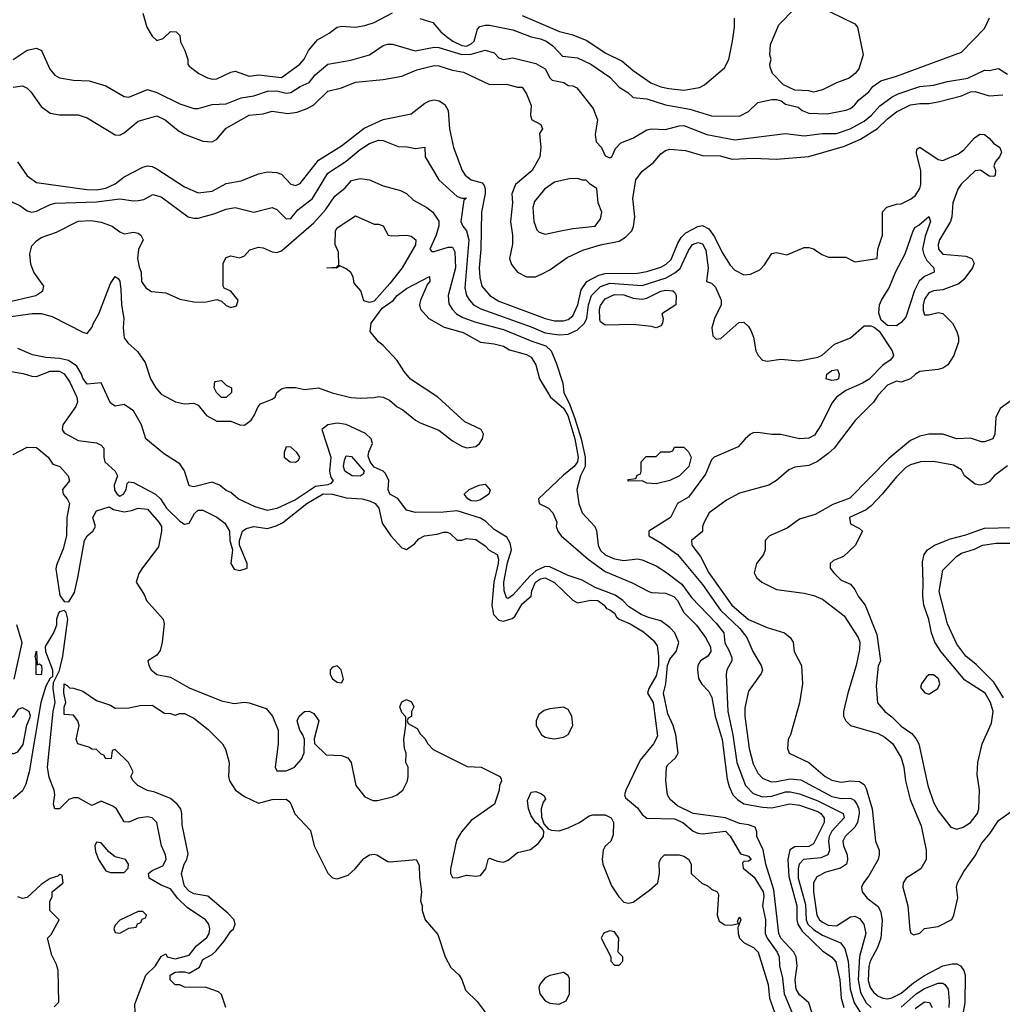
# Model space of a CAD drawing. Header units: inches. Extents: x 1793402 to 1900366, y 320852 to 470679.
# Tile 523 of 604: x 1864298 to 1868547, y 411604 to 415863. Entities that reach past the tile are written whole.
import ezdxf

# ---------------------------------------------------------------- set-up
doc = ezdxf.new("R2010")
doc.units = ezdxf.units.IN
doc.header["$MEASUREMENT"] = 0
doc.layers.add('B8461', color=7, linetype='Continuous')

msp = doc.modelspace()

# ---------------------------------------------------------------- linework, layer by layer
at = {"layer": 'B8461', "color": 4}
for points, elevation in [([(1867730, 415548.7), (1867710, 415555.3), (1867650, 415558), (1867600.2, 415580.2), (1867554, 415630), (1867543.1, 415656.9), (1867542, 415670), (1867548, 415690), (1867542, 415710), (1867544.7, 415755.3), (1867580.2, 415839.8), (1867648, 415910), (1867694.6, 415925.4), (1867730, 415926.8), (1867750, 415922.8), (1867910, 415844.7), (1867921, 415830), (1867946, 415710), (1867926, 415650), (1867911.3, 415630), (1867884.7, 415610), (1867830, 415589.3), (1867770, 415559)], 272), ([(1866710, 415175.3), (1866674.6, 415174.6), (1866610, 415159.3), (1866567.3, 415130), (1866523.4, 415076.6), (1866517.3, 415050), (1866520.7, 414990), (1866534, 414954), (1866544, 414944), (1866570, 414934.8), (1866630, 414947.3), (1866690, 414959.1), (1866786, 414970), (1866810, 415002), (1866815.3, 415030), (1866799, 415070), (1866793.2, 415133.2), (1866766, 415150), (1866748, 415168), (1866732, 415168)], 268), ([(1865830, 414978), (1865850, 414978), (1865870, 414971.3), (1865890.9, 414930.9), (1865907.7, 414927.7), (1865970.6, 414930.6), (1865990, 414926), (1866010.6, 414910), (1866010, 414889), (1865951, 414789), (1865898.9, 414721.1), (1865830, 414645.1), (1865810, 414639.5), (1865786.3, 414646.3), (1865773.2, 414690), (1865743.7, 414723.7), (1865739.3, 414750), (1865730, 414768.7), (1865710, 414785.2), (1865682, 414798), (1865667.3, 414787.3), (1865626, 414790), (1865667.3, 414792.7), (1865678, 414802), (1865676.5, 414856.5), (1865662, 414890), (1865664, 414950), (1865670, 414962), (1865750, 415014.8)], 244), ([(1868090, 414538.4), (1868050, 414539.5), (1868022.7, 414562.7), (1868013.3, 414593.3), (1868016.3, 414630), (1868024.2, 414650), (1868057.8, 414702.2), (1868086.1, 414773.9), (1868127.6, 414850), (1868161.2, 414950), (1868170, 414964.7), (1868186.3, 414973.7), (1868230, 415012), (1868236, 414990), (1868213.8, 414926.2), (1868202.4, 414870), (1868207.3, 414847.3), (1868221.1, 414821.1), (1868250.8, 414790), (1868252, 414770), (1868210, 414752), (1868188, 414732), (1868168.1, 414691.9), (1868130, 414576), (1868110, 414552.3)], 252), ([(1867050, 414529.2), (1867030, 414535.3), (1866950, 414544), (1866830, 414542), (1866810, 414555.3), (1866806.2, 414566.2), (1866804.7, 414610), (1866810, 414626), (1866830, 414654.8), (1866870, 414674.4), (1866910, 414672.2), (1866950, 414658.4), (1866990, 414654.4), (1867010, 414658), (1867070, 414688), (1867092.3, 414692.3), (1867122, 414690), (1867130, 414684.7), (1867137.3, 414670), (1867134.8, 414630), (1867074, 414590), (1867081, 414570), (1867078, 414550), (1867070, 414538)], 248), ([(1867810, 414302), (1867786, 414310), (1867788, 414330), (1867810, 414344.7), (1867834, 414350), (1867842, 414330), (1867838, 414310), (1867830, 414305.2)], 248), ([(1865190, 414228), (1865170, 414228.7), (1865149, 414250), (1865138, 414270), (1865142, 414298), (1865170, 414302), (1865190, 414282), (1865214, 414270), (1865214, 414250)], 244), ([(1865450, 414015.3), (1865440.7, 413990), (1865440.7, 413970), (1865466.8, 413950), (1865490, 413948.9), (1865502.7, 413957.3), (1865509.2, 413970), (1865496, 413990), (1865470, 414014)], 244), ([(1867050, 413855.3), (1867010, 413858), (1866990, 413868), (1866930, 413866), (1866928, 413870), (1866930, 413874), (1866962, 413878), (1866967.3, 413892.7), (1866982, 413898), (1866986, 413910), (1866986, 413950), (1867007.3, 413972.7), (1867050, 413974), (1867070, 413994), (1867110, 413994), (1867122, 413998), (1867130, 414014), (1867170, 414014), (1867190, 413994), (1867202, 413970), (1867190.8, 413930), (1867151, 413890), (1867110, 413869.3)], 248), ([(1865770, 413888.6), (1865735.3, 413890), (1865703.7, 413910), (1865698, 413930), (1865702, 413958), (1865710, 413976), (1865732.8, 413972.8), (1865787.7, 413910), (1865782.5, 413897.5)], 232), ([(1866270, 413779.7), (1866250, 413781.3), (1866235.1, 413790), (1866219.3, 413810), (1866241.2, 413830), (1866285.2, 413850), (1866310, 413853.1), (1866331.9, 413828.1), (1866326, 413810), (1866290, 413785.7)], 236), ([(1864372.7, 413072.7), (1864383.1, 413076.9), (1864391.8, 413070), (1864394, 413050), (1864390, 413029.4), (1864369, 413030), (1864369.2, 413090), (1864364, 413110), (1864370, 413132)], 224), ([(1865670, 413068), (1865650, 413062), (1865641, 413050), (1865641, 413030), (1865650, 413012), (1865670, 412998), (1865690, 412994), (1865698, 413010), (1865688, 413050)], 232), ([(1868250, 413028.7), (1868230, 413028.7), (1868219.8, 413020.2), (1868198, 412990), (1868194, 412974), (1868211.6, 412951.6), (1868230, 412946), (1868268.7, 412970), (1868277.2, 412990), (1868271.9, 413011.9)], 272), ([(1864310, 412886.9), (1864290, 412878.4), (1864271.2, 412848.8), (1864216, 412810), (1864174, 412770), (1864178, 412758), (1864190, 412754), (1864240.4, 412700.4), (1864270, 412687.3), (1864290, 412695.5), (1864312.4, 412727.6), (1864328, 412812), (1864344.2, 412850), (1864338.7, 412870)], 228), ([(1866649.3, 412889.3), (1866590, 412882.7), (1866565.8, 412874.2), (1866542.4, 412857.6), (1866530.6, 412830), (1866530.6, 412810), (1866554, 412770), (1866570, 412759.3), (1866590, 412754.4), (1866610, 412752.7), (1866650, 412759.1), (1866669.5, 412770.5), (1866689.2, 412810), (1866685.2, 412850), (1866670, 412879)], 232), ([(1864630, 412306), (1864622, 412290), (1864625.4, 412265.4), (1864638, 412230), (1864670, 412182), (1864690, 412174), (1864750, 412174), (1864767.3, 412192.7), (1864768, 412210), (1864755.3, 412230), (1864710, 412242), (1864683.7, 412263.7), (1864650, 412302)], 232), ([(1864830, 412006), (1864810, 412006), (1864730, 411968), (1864710, 411946), (1864704.7, 411930), (1864710, 411914), (1864730, 411912), (1864750, 411922), (1864770, 411934), (1864802, 411938), (1864807.3, 411952.7), (1864822, 411958), (1864827.3, 411972.7), (1864842, 411978), (1864846, 411990)], 232), ([(1866850, 411922), (1866830, 411915.3), (1866822, 411910), (1866812, 411890), (1866854, 411810), (1866854, 411790), (1866870, 411774), (1866890, 411774), (1866906, 411790), (1866906, 411810), (1866886, 411830), (1866888, 411890), (1866870, 411918)], 228), ([(1866650, 411742), (1866590.7, 411729.3), (1866570, 411719), (1866547.9, 411692.1), (1866543, 411677), (1866547.7, 411650), (1866570, 411619.1), (1866590, 411608.7), (1866630, 411604.4), (1866660.9, 411619.1), (1866676, 411650), (1866676, 411716), (1866669.1, 411729.1)], 228)]:
    msp.add_lwpolyline(points, close=True, dxfattribs=dict(at, elevation=elevation))
for points, elevation in [([(1864830.5, 415890.5), (1864846.8, 415830), (1864870, 415791.3), (1864890, 415772), (1864918, 415782), (1864950, 415812), (1864974, 415810), (1864990, 415794), (1864992.7, 415767.3), (1865011.3, 415730), (1865024.7, 415690), (1865024.7, 415670), (1865030, 415662), (1865072, 415630), (1865110, 415611), (1865130, 415606), (1865150, 415607.3), (1865210, 415636.3), (1865230, 415640.5), (1865290, 415618.4), (1865330, 415623.7), (1865430, 415613), (1865509.7, 415670.3), (1865527.9, 415692.1), (1865547.3, 415730), (1865584.9, 415775.1), (1865635.6, 415804.4), (1865670, 415830.8), (1865690, 415834), (1865749.4, 415830.6), (1865790, 415837.3), (1865830, 415850.6), (1865910, 415893)], 272), ([(1866028.5, 415868.5), (1866084.7, 415850), (1866119.1, 415810), (1866143.8, 415790), (1866170.7, 415770), (1866210, 415750.4), (1866230, 415748.3), (1866250, 415757.6), (1866263.6, 415770), (1866278, 415822), (1866287.3, 415832.7), (1866310, 415839.3), (1866330, 415839.3), (1866430, 415819.5), (1866510, 415788.4), (1866550, 415780.4), (1866574.8, 415770), (1866604, 415750), (1866645.3, 415705.3), (1866710, 415697.6), (1866767.3, 415670), (1866850, 415614), (1866890, 415570.8), (1866927.3, 415547.3), (1866950, 415526), (1867010, 415520.7), (1867090, 415494.9), (1867196.2, 415476.2), (1867290, 415446.4), (1867410, 415445.5), (1867450, 415466), (1867490, 415504.7), (1867550, 415518), (1867570, 415518), (1867591, 415511), (1867610, 415498), (1867664.7, 415484.7), (1867682, 415470), (1867710, 415458.8), (1867790, 415454.8), (1867870, 415470.8), (1867890, 415478.8), (1867910, 415494.8), (1867925.8, 415514.2), (1867969.2, 415550), (1867986.6, 415573.4), (1868022.5, 415597.5), (1868090, 415618), (1868370, 415722.8), (1868470, 415824.7), (1868491.8, 415870)], 272), ([(1866470, 415880.5), (1866631.9, 415811.9), (1866690, 415797.3), (1866750, 415772.7), (1866830, 415719.5), (1866903.4, 415683.4), (1866950, 415643), (1867026.8, 415590), (1867070, 415572.7), (1867105.1, 415565.1), (1867170, 415558.4), (1867238, 415570), (1867258.6, 415581.4), (1867345.2, 415654.8), (1867364, 415690), (1867380.9, 415770), (1867389.3, 415830), (1867389.3, 415869.3)], 276), ([(1864270, 415690.6), (1864330, 415730.7), (1864370, 415738.8), (1864391.3, 415730), (1864428.3, 415648.3), (1864450, 415622.8), (1864470, 415610.8), (1864530, 415600.7), (1864597.5, 415597.5), (1864670, 415576.3), (1864750, 415530.7), (1864770, 415527.7), (1864850, 415561), (1864890, 415547.7), (1864990, 415498.8), (1865050, 415478.8), (1865070, 415478.8), (1865130, 415496.3), (1865190, 415499.3), (1865255.3, 415524.7), (1865310, 415533.4), (1865370, 415553.4), (1865410, 415554.3), (1865450, 415545.3), (1865470, 415548.2), (1865510, 415573), (1865549.6, 415590.4), (1865576.1, 415623.9), (1865630, 415671), (1865730, 415687.7), (1865810, 415710.6), (1865870, 415750.7), (1865890, 415757.3), (1865910, 415757.3), (1866008.3, 415728.3), (1866090, 415744.4), (1866110, 415743.1), (1866210, 415712), (1866250, 415714.2), (1866310.4, 415730.4), (1866350, 415718.8), (1866370, 415698), (1866390, 415691), (1866430, 415697.3), (1866530, 415673), (1866570, 415650.6), (1866590, 415611), (1866600.4, 415600.4), (1866650.5, 415590.5), (1866670, 415578), (1866690, 415577.3), (1866707.5, 415567.5), (1866778, 415478), (1866796, 415430), (1866786.4, 415366.4), (1866790, 415334), (1866814, 415310), (1866830, 415274), (1866850, 415264.7), (1866858, 415270), (1866874.6, 415305.4), (1866898, 415330), (1866949.3, 415350.7), (1867010, 415386.8), (1867030, 415390.6), (1867090, 415388), (1867150, 415404), (1867170, 415404.9), (1867270, 415366), (1867390, 415343), (1867610, 415370.7), (1867690, 415360.4), (1867770, 415370.3), (1867830.5, 415370.5), (1867889.8, 415390.2), (1867950, 415423.1), (1867982, 415450), (1868017, 415490), (1868070.9, 415529.1), (1868097.4, 415542.6), (1868190, 415574.4), (1868250, 415579.3), (1868310, 415595.5), (1868398, 415610), (1868470, 415644), (1868490, 415642.8), (1868530, 415651.3), (1868570, 415626.4)], 268), ([(1864270, 415570.6), (1864310, 415576), (1864330, 415566), (1864346, 415550), (1864390, 415486.8), (1864430, 415458.8), (1864470, 415450.8), (1864550, 415451), (1864590, 415438), (1864710, 415364), (1864730, 415363), (1864750, 415373.4), (1864810, 415424), (1864890, 415447.3), (1864926.8, 415430), (1864982.9, 415382.9), (1865010, 415367.7), (1865090, 415337.3), (1865130, 415334.8), (1865150, 415346), (1865190, 415394), (1865289.6, 415450.4), (1865350, 415455.5), (1865390, 415467.7), (1865457.5, 415457.5), (1865497.6, 415462.4), (1865541.5, 415478.5), (1865570, 415494.8), (1865630, 415553.4), (1865690, 415568), (1865750, 415592.7), (1865870, 415604), (1865950, 415619.1), (1866014.5, 415645.5), (1866090, 415664.4), (1866110, 415663.8), (1866170, 415644.4), (1866216.4, 415636.4), (1866330, 415582.8), (1866403.5, 415583.5), (1866450, 415571), (1866470, 415570.8), (1866490, 415542), (1866510, 415492), (1866506.8, 415450), (1866511, 415431), (1866552, 415410), (1866558, 415390), (1866546, 415370), (1866551.3, 415310), (1866547.3, 415270), (1866514, 415210), (1866441.6, 415150), (1866425.5, 415110), (1866428.2, 415070), (1866419.5, 414990), (1866428.4, 414930), (1866428.4, 414891.6), (1866416.3, 414830), (1866424.4, 414804.4), (1866450, 414770.7), (1866490, 414750.7), (1866529, 414751), (1866556.5, 414763.5), (1866590, 414781), (1866665.4, 414834.6), (1866733.5, 414866.5), (1866810, 414888.9), (1866890, 414904.4), (1866917.7, 414922.3), (1866945.2, 414950), (1866952.3, 414967.7), (1866958, 415010), (1866949.3, 415090), (1866962.7, 415170), (1866990, 415206.8), (1867036.6, 415243.4), (1867070, 415282.8), (1867090, 415296.3), (1867110, 415302), (1867176.4, 415296.4), (1867250, 415275.5), (1867326.8, 415273.2), (1867378.8, 415258.8), (1867470, 415263.8), (1867570, 415259.1), (1867710, 415270.5), (1867864.1, 415315.9), (1867934.3, 415345.7), (1868007.7, 415392.3), (1868050, 415434.4), (1868090, 415464.4), (1868150, 415494.4), (1868190, 415500.4), (1868230, 415499.5), (1868270, 415506.7), (1868370, 415534), (1868410, 415550.3), (1868430, 415551.7), (1868490, 415534), (1868550, 415538)], 264), ([(1864288.1, 415248.1), (1864330, 415186.8), (1864370, 415159.1), (1864587.8, 415127.8), (1864630, 415126.3), (1864670, 415133.7), (1864710, 415152.2), (1864750, 415182.4), (1864830, 415224.9), (1864850, 415230.8), (1864870, 415227.3), (1864890, 415217.3), (1865010, 415139.1), (1865070, 415114), (1865130, 415120.5), (1865190, 415154.4), (1865254.9, 415165.1), (1865330, 415196.3), (1865370, 415204.9), (1865410, 415202), (1865430, 415194), (1865470, 415151), (1865490, 415144.9), (1865510, 415154.8), (1865590, 415254.9), (1865690, 415317.3), (1865787.1, 415392.9), (1865870, 415430.3), (1865990, 415454.9), (1866050, 415501.6), (1866070, 415512.2), (1866090, 415515.8), (1866111.9, 415511.9), (1866135.8, 415495.8), (1866150.4, 415470), (1866157.1, 415390), (1866174, 415310), (1866210.5, 415210), (1866224, 415190), (1866250, 415170.4), (1866297.3, 415157.3), (1866306.2, 415146.2), (1866310.4, 415130.4), (1866310.4, 415110.4), (1866294.6, 415030), (1866291.6, 414870), (1866284.9, 414790), (1866287.1, 414747.1), (1866296.4, 414710), (1866330.3, 414670.3), (1866370, 414645.3), (1866570, 414570.4), (1866610, 414560.3), (1866650, 414559.5), (1866670, 414566.4), (1866690, 414582), (1866711.1, 414630), (1866725.9, 414694.1), (1866750, 414730.7), (1866802.8, 414757.2), (1866830, 414764.2), (1866970, 414766), (1867010, 414773.4), (1867070, 414792.4), (1867094.1, 414805.9), (1867114.8, 414825.2), (1867143.9, 414896.1), (1867158.9, 414921.1), (1867178.7, 414941.3), (1867230, 414968.9), (1867250, 414972), (1867277.8, 414957.8), (1867303, 414923), (1867335.6, 414855.6), (1867370, 414801), (1867390, 414778.8), (1867430, 414758.8), (1867458.6, 414761.4), (1867498.6, 414781.4), (1867518, 414802), (1867550, 414851.3), (1867570, 414856), (1867614.6, 414845.4), (1867690, 414878), (1867710, 414878), (1867730, 414871.3), (1867767.1, 414847.1), (1867796, 414836), (1867870, 414836), (1867910, 414816), (1868006, 414830), (1868008.7, 414870), (1868028.9, 414931.1), (1868028.4, 415031.6), (1868048.4, 415051.6), (1868090, 415064.7), (1868110, 415066), (1868150, 415086), (1868170, 415101), (1868190, 415132), (1868195.1, 415150), (1868195.1, 415210), (1868176.4, 415283.6), (1868178, 415302), (1868190, 415311), (1868270, 415257.3), (1868290, 415254), (1868358, 415282), (1868380.1, 415299.9), (1868427.6, 415352.4), (1868450, 415368.2), (1868470, 415365.5), (1868490, 415350.6), (1868508.7, 415328.7), (1868536, 415310), (1868544, 415290), (1868534.8, 415270), (1868517.3, 415250), (1868510.8, 415230), (1868517.3, 415210), (1868516, 415190), (1868510, 415184), (1868490, 415186.6), (1868452.5, 415212.5), (1868430, 415209.3), (1868368.7, 415151.3), (1868355.5, 415130), (1868333, 415070), (1868328.5, 415010), (1868322.4, 414990), (1868275.8, 414910), (1868270.4, 414890), (1868270.5, 414870), (1868290, 414848.4), (1868390, 414839.5), (1868416, 414830), (1868424.9, 414810), (1868418, 414790), (1868380.9, 414739.1), (1868359.5, 414720.5), (1868290, 414694.5), (1868250, 414689.3), (1868230, 414680.9), (1868210, 414654), (1868204.9, 414630), (1868204.4, 414604.4), (1868210, 414586), (1868230, 414586), (1868270, 414596), (1868290, 414592), (1868332, 414550), (1868350, 414514), (1868358, 414490), (1868358, 414470), (1868338, 414410), (1868311.3, 414370), (1868290, 414355.3), (1868270, 414349), (1868190, 414341.2), (1868171.3, 414330), (1868150, 414308.7), (1868110, 414295.3), (1868090, 414299), (1868050, 414282), (1868010, 414238), (1867990, 414208), (1867910.9, 414129.1), (1867820.7, 414010), (1867794.2, 413985.8), (1867748.1, 413951.9), (1867710, 413935.1), (1867650, 413926.6), (1867623.8, 413916.2), (1867570, 413869.3), (1867538, 413850), (1867410, 413815.3), (1867354.9, 413785.1), (1867278.8, 413730), (1867257.3, 413690), (1867250.8, 413670), (1867250.7, 413649.3), (1867202.8, 413610), (1867204.9, 413590), (1867241.4, 413541.4), (1867277.6, 413470), (1867377.1, 413330), (1867450, 413268.5), (1867530, 413233.4), (1867604.7, 413210), (1867630.4, 413190.4), (1867642.8, 413170), (1867646.8, 413130), (1867678.8, 413070), (1867682.8, 412990), (1867670, 412908), (1867630.6, 412769.4), (1867621, 412750), (1867618, 412710), (1867624.7, 412690), (1867710.3, 412650.3), (1867780.7, 412590), (1867810, 412573.4), (1867850, 412565.5), (1867890, 412570.6), (1867930, 412568), (1867950, 412554.8), (1867958, 412538), (1867983.7, 412450), (1867998.8, 412310), (1868014, 412270), (1868014, 412250), (1868010.7, 412230), (1867970, 412159), (1867946.8, 412130), (1867938.8, 412110), (1867940.7, 412090), (1867963.4, 412063.4), (1868010, 412026.8), (1868022, 412002), (1868026.9, 411966.9), (1868021.7, 411890), (1868007.2, 411850), (1867976, 411790), (1867970, 411768), (1867967.1, 411707.1), (1867976.3, 411676.3), (1867990, 411657.1), (1868010, 411639.3), (1868030, 411630.4), (1868050, 411627.2), (1868070, 411632), (1868110, 411652), (1868162.5, 411697.5), (1868210, 411728.8), (1868290, 411770.3), (1868330, 411779.5), (1868350, 411778.4), (1868366.8, 411770), (1868380.5, 411750), (1868386, 411730), (1868385.3, 411610), (1868360.4, 411470)], 256), ([(1864231.3, 415090), (1864298.5, 415058.5), (1864330, 415036), (1864350, 415030.8), (1864370, 415034), (1864430, 415063), (1864451.6, 415068.4), (1864630, 415075.2), (1864730, 415087.7), (1864790, 415079.1), (1864810, 415080.7), (1864834.5, 415085.5), (1864874, 415106), (1864910, 415096.3), (1865026, 415010), (1865050, 415004), (1865070, 415004), (1865137.5, 415022.5), (1865190, 415042.8), (1865229.4, 415050.6), (1865310, 415030.8), (1865390, 415051), (1865410, 415041), (1865450, 415001), (1865470, 415002.8), (1865500.4, 415039.6), (1865564.5, 415090), (1865630, 415199.3), (1865710, 415250.4), (1865770, 415301.6), (1865810, 415327.7), (1865850, 415342), (1865870, 415340.7), (1865934, 415314), (1865973.2, 415313.2), (1866010, 415306), (1866050, 415310.8), (1866050.8, 415270), (1866110.7, 415170), (1866190, 415097.3), (1866210, 415090.7), (1866230.4, 415090.4), (1866218, 415082), (1866205.5, 414990), (1866213.4, 414970), (1866230.4, 414950), (1866240.2, 414910), (1866223.1, 414703.1), (1866230.3, 414670.3), (1866243, 414650), (1866260.7, 414630), (1866291.7, 414611.7), (1866510, 414534.6), (1866570, 414507.6), (1866630, 414499.6), (1866670, 414502.3), (1866710, 414521.1), (1866740.5, 414550), (1866750, 414571), (1866758.2, 414630), (1866770.7, 414669.3), (1866810, 414709.1), (1866850, 414722.9), (1866990, 414713.1), (1867093.2, 414746.8), (1867131.6, 414768.4), (1867153.3, 414786.7), (1867190, 414864), (1867207.6, 414890), (1867230, 414899.1), (1867250, 414893.4), (1867265.3, 414865.3), (1867274.4, 414790), (1867267.3, 414730), (1867290, 414722.8), (1867306.2, 414706.2), (1867330.8, 414650), (1867330.6, 414629.4), (1867302, 414570), (1867290.7, 414530), (1867294.8, 414494.8), (1867310, 414481), (1867330, 414484), (1867407, 414553), (1867430, 414554.8), (1867450, 414536), (1867459, 414519), (1867470.5, 414490), (1867481.6, 414430), (1867490.6, 414410), (1867510, 414390.6), (1867530, 414386.4), (1867590, 414394.9), (1867666.7, 414386.7), (1867750, 414403.1), (1867768.3, 414411.7), (1867821, 414459), (1867890, 414486), (1867950, 414538), (1867978.4, 414538.4), (1867993, 414533), (1868015.2, 414515.2), (1868070.6, 414430), (1868077.3, 414410), (1868074.6, 414405.4), (1868062.8, 414390), (1868030, 414367.8), (1867971.6, 414308.4), (1867943, 414290), (1867870, 414258.5), (1867830.4, 414230), (1867810, 414203.7), (1867764.2, 414110), (1867734.4, 414065.6), (1867710, 414052.4), (1867669.6, 414049.6), (1867590, 414069.2), (1867550, 414069.2), (1867490, 414077.2), (1867470, 414076), (1867458, 414070), (1867434.8, 414050), (1867405.5, 414014.5), (1867301, 413970), (1867290, 413959), (1867263.7, 413896.3), (1867190, 413797.2), (1867142, 413770), (1867112, 413710), (1867018, 413650), (1867018, 413630), (1867070, 413600.4), (1867142, 413550), (1867250, 413419.3), (1867328.6, 413308.6), (1867412.2, 413230), (1867443, 413190), (1867468.4, 413130), (1867504.9, 413070), (1867510.6, 413049.4), (1867504.9, 413035.1), (1867450, 412958), (1867433.2, 412886.8), (1867433.4, 412850), (1867452.7, 412710), (1867470, 412644.7), (1867490, 412604), (1867510, 412582), (1867546.9, 412566.9), (1867570, 412567.2), (1867630, 412579.5), (1867675.4, 412575.4), (1867810, 412502.3), (1867850, 412494.6), (1867890, 412495.3), (1867906.4, 412486.4), (1867918, 412470), (1867926, 412450), (1867927.7, 412430), (1867920.3, 412390), (1867910, 412369.5), (1867867.7, 412330), (1867858, 412310), (1867860.5, 412290), (1867875.5, 412250), (1867878, 412230), (1867873, 412210), (1867846.9, 412193.1), (1867784.4, 412175.6), (1867744.7, 412155.3), (1867730.7, 412130), (1867730.4, 412090), (1867745.7, 411990), (1867757.1, 411970), (1867770, 411959.5), (1867793.6, 411946.4), (1867830, 411943.1), (1867890, 411982), (1867910, 411984.9), (1867930, 411974.8), (1867947.7, 411950), (1867957.1, 411910), (1867929.1, 411810.9), (1867924.2, 411710), (1867934.5, 411654.5), (1867958.9, 411610), (1867979.3, 411590)], 252), ([(1864230, 414638), (1864368, 414670), (1864398, 414690), (1864402, 414710), (1864359.3, 414770), (1864345.4, 414805.4), (1864340.9, 414850), (1864350, 414884.7), (1864370, 414906.8), (1864390, 414920.7), (1864456.6, 414943.4), (1864550, 414990.7), (1864606.3, 414993.7), (1864650, 414987.3), (1864698, 414970), (1864730, 414944.7), (1864750, 414936), (1864790, 414944), (1864810, 414938.8), (1864821, 414930), (1864831.3, 414910), (1864810.7, 414869.3), (1864807.7, 414830), (1864813.7, 414793.7), (1864822.8, 414770), (1864824.7, 414730), (1864842.8, 414702.8), (1864867.1, 414687.1), (1864930, 414680.7), (1864990, 414653.4), (1865050, 414642), (1865098.6, 414641.4), (1865150, 414652), (1865170, 414644.7), (1865190, 414626), (1865210, 414618), (1865234.6, 414625.4), (1865242, 414650), (1865210, 414688), (1865182, 414702), (1865178, 414710), (1865178, 414810), (1865190, 414834), (1865210, 414842), (1865250, 414832), (1865270, 414842), (1865292.7, 414867.3), (1865330, 414879.1), (1865350, 414875.5), (1865390, 414858), (1865410, 414855.5), (1865430, 414863), (1865570, 414984), (1865620.1, 415039.9), (1865660.1, 415099.9), (1865704.5, 415135.5), (1865732.3, 415167.7), (1865770, 415175.5), (1865810, 415170.7), (1865870, 415144), (1865944, 415124), (1865970, 415111.3), (1866001.4, 415081.4), (1866058, 415050), (1866084.7, 415030), (1866110.6, 414990.6), (1866110.6, 414970.6), (1866098.4, 414930), (1866071.3, 414870), (1866080.7, 414860.7), (1866090, 414860.7), (1866150, 414879.3), (1866170, 414878.8), (1866179, 414859), (1866181.7, 414790), (1866150.4, 414670), (1866154.2, 414634.2), (1866167.7, 414610), (1866187.3, 414590), (1866214.4, 414574.4), (1866270, 414554.9), (1866390, 414523.1), (1866512.4, 414472.4), (1866572.4, 414452.4), (1866596.3, 414430), (1866618.2, 414378.2), (1866646.7, 414290), (1866650.3, 414250), (1866676.8, 414196.8), (1866698.1, 414138.1), (1866725.4, 414050), (1866742.6, 413970), (1866743.1, 413930), (1866723, 413890), (1866707.3, 413830), (1866716.3, 413770), (1866730.5, 413730), (1866784.9, 413670), (1866792.8, 413652.8), (1866799.1, 413590), (1866810, 413566.8), (1866830, 413547.7), (1866870.5, 413530.5), (1866910, 413524), (1866970, 413530.7), (1866990, 413526.8), (1867050, 413500.7), (1867090, 413474), (1867160.6, 413420.6), (1867203.4, 413363.4), (1867310, 413253), (1867342.4, 413210), (1867347.7, 413167.7), (1867368, 413130), (1867376.8, 413103.2), (1867377.3, 413090), (1867356.3, 413050), (1867353, 413030), (1867359.5, 412870), (1867382.3, 412770), (1867398.9, 412650), (1867437.1, 412550), (1867470, 412516.4), (1867510, 412501.5), (1867550, 412504.9), (1867610, 412522.3), (1867630, 412523.6), (1867670, 412514.3), (1867750, 412484.4), (1867858.8, 412430), (1867863, 412410), (1867810, 412353.3), (1867797.7, 412330), (1867795.2, 412310), (1867799.5, 412270), (1867792.4, 412250), (1867762.5, 412237.5), (1867687.3, 412230), (1867668.8, 412210), (1867663.6, 412190), (1867663.6, 412150), (1867696.3, 412036.3), (1867699.1, 411970), (1867706.7, 411950), (1867730, 411927.9), (1867770, 411903.6), (1867847.3, 411870), (1867865.5, 411845.5), (1867880.2, 411790), (1867889.3, 411669.3), (1867906.5, 411610), (1867931.8, 411570)], 248), ([(1864250, 414578), (1864352.1, 414592.1), (1864390, 414592), (1864438.3, 414578.3), (1864570, 414510.5), (1864590, 414504.9), (1864610, 414530.8), (1864616.4, 414550), (1864640.4, 414590), (1864690, 414721), (1864710, 414751.3), (1864722.8, 414742.8), (1864730, 414732), (1864735.6, 414695.6), (1864738.5, 414630), (1864747.7, 414570), (1864745.5, 414530), (1864750, 414486), (1864765.1, 414465.1), (1864806.9, 414426.9), (1864840.4, 414380.4), (1864863, 414310), (1864886.4, 414270), (1864910, 414243), (1864971.3, 414210), (1865010, 414200.5), (1865050, 414204), (1865070, 414196), (1865106, 414150), (1865150, 414126), (1865210, 414126), (1865250, 414110.8), (1865270, 414108.5), (1865298, 414130), (1865312.3, 414150), (1865328.7, 414190), (1865339, 414201), (1865390, 414221), (1865402, 414230), (1865409.1, 414250.9), (1865430, 414266), (1865450, 414271.3), (1865490, 414271.3), (1865530, 414262.8), (1865589.5, 414270.5), (1865649, 414249), (1865730, 414228.7), (1865770, 414226), (1865830, 414228), (1865850, 414233), (1865870, 414230.5), (1865896.5, 414216.5), (1865930, 414187.7), (1865955.2, 414175.2), (1866010, 414130.8), (1866030, 414118.8), (1866110, 414087.3), (1866170, 414041), (1866210, 414018), (1866230.8, 414010.8), (1866270, 414016.3), (1866286, 414030), (1866299.5, 414050), (1866303.7, 414070), (1866292.7, 414090), (1866222.7, 414122.7), (1866106, 414230), (1865988.2, 414308.2), (1865960.8, 414340.8), (1865930, 414389), (1865870, 414454), (1865848.7, 414470), (1865814, 414514), (1865818, 414550), (1865865.7, 414614.3), (1865912.1, 414647.9), (1865929.8, 414670.2), (1865970, 414700.4), (1866070, 414751.3), (1866071.3, 414730), (1866061, 414719), (1866031, 414650), (1866026.8, 414630), (1866030.8, 414610), (1866067.3, 414570), (1866133, 414533), (1866214.8, 414510), (1866290, 414467.3), (1866350, 414460.7), (1866389.3, 414450.7), (1866415.2, 414435.2), (1866490, 414414.4), (1866510, 414403), (1866530.4, 414370), (1866546, 414310), (1866592.7, 414230), (1866650, 414182), (1866668.7, 414150), (1866698.1, 414050), (1866712.7, 413970), (1866709.3, 413950), (1866694.9, 413930), (1866650, 413893.3), (1866541, 413790), (1866544.7, 413770), (1866584.7, 413750), (1866602.8, 413730), (1866621, 413690), (1866618, 413670), (1866624.7, 413650), (1866638.8, 413630), (1866755.8, 413530), (1866830, 413476.5), (1866946.8, 413426.8), (1867018.8, 413390), (1867030, 413385.7), (1867090, 413382.6), (1867127.3, 413367.3), (1867142.3, 413350), (1867170, 413298.4), (1867224, 413244), (1867264.2, 413190), (1867285.3, 413150), (1867286, 413130), (1867274, 413110), (1867242, 413090), (1867230.6, 413070), (1867228.4, 413050), (1867233.2, 413013.2), (1867248.2, 412988.2), (1867277.6, 412957.6), (1867290.3, 412930.3), (1867306, 412850), (1867335.2, 412750), (1867357.7, 412577.7), (1867365.7, 412545.7), (1867381.6, 412510), (1867401.6, 412490), (1867430, 412471.7), (1867510, 412457.2), (1867550, 412454), (1867628.5, 412471.5), (1867670, 412465.2), (1867750, 412438.3), (1867762.4, 412430), (1867777, 412410), (1867776.5, 412390), (1867730, 412298.4), (1867710, 412287.1), (1867650, 412284.7), (1867627.9, 412272.1), (1867619.6, 412230), (1867623.5, 412156.5), (1867659.1, 412030), (1867658.2, 411970), (1867662.4, 411950), (1867681, 411921), (1867770, 411835.5), (1867810, 411808), (1867827.6, 411787.6), (1867844.4, 411710), (1867850.3, 411630), (1867861.7, 411590)], 244), ([(1867723.7, 411570), (1867710.3, 411610.3), (1867670, 411645.5), (1867655.8, 411670), (1867651.7, 411710), (1867659.6, 411770), (1867656, 411810), (1867645.3, 411830), (1867589.4, 411889.4), (1867580.8, 411910), (1867558.5, 412098.5), (1867524.4, 412210), (1867512.4, 412272.4), (1867485.5, 412330), (1867486, 412350), (1867478, 412370), (1867450, 412380.3), (1867410, 412386.3), (1867350, 412410.2), (1867210, 412428.8), (1867142.6, 412462.6), (1867110.5, 412490), (1867099.3, 412510), (1867092.3, 412572.3), (1867095.5, 412630), (1867100.3, 412639.7), (1867134, 412670), (1867144.9, 412690), (1867135.3, 412770), (1867123.1, 412810), (1867100.2, 412860.2), (1867081.8, 412950), (1867091.5, 412990), (1867099, 413070), (1867110, 413096.3), (1867136.9, 413130), (1867148.4, 413168.4), (1867130.3, 413210), (1867110, 413233.1), (1867070, 413262.6), (1867016.5, 413276.5), (1866984.9, 413290), (1866930, 413324.4), (1866906.7, 413350), (1866873, 413373), (1866786.5, 413406.5), (1866730, 413438), (1866670, 413458.9), (1866590, 413496.5), (1866570, 413497.6), (1866530, 413479.2), (1866503.9, 413456.1), (1866430, 413373), (1866410, 413359.1), (1866402.8, 413362.8), (1866392.3, 413392.3), (1866391.7, 413430), (1866407.1, 413512.9), (1866423.9, 413570), (1866418.5, 413598.5), (1866403.9, 413623.9), (1866350, 413657.1), (1866312.9, 413692.9), (1866290, 413706), (1866190, 413737.7), (1866130, 413732.2), (1866010, 413730.6), (1865970, 413741), (1865932.3, 413792.3), (1865898, 413810), (1865890.9, 413830.9), (1865894.4, 413870), (1865879.9, 413899.9), (1865870.2, 413910.2), (1865830, 413927.7), (1865812.6, 413950), (1865804.8, 413975.2), (1865807.1, 413992.9), (1865823.8, 414030), (1865817.1, 414050), (1865793.5, 414073.5), (1865710, 414111.7), (1865670, 414117.4), (1865630.3, 414110.3), (1865603.6, 414090), (1865642.7, 413970), (1865637.7, 413910), (1865642.8, 413882.8), (1865652.7, 413870), (1865643.7, 413856.3), (1865629.6, 413850.4), (1865576.3, 413843.7), (1865490, 413786), (1865410, 413748.4), (1865370, 413740.5), (1865315.9, 413755.9), (1865242, 413790), (1865210, 413818), (1865190, 413826), (1865162, 413850), (1865130, 413862.8), (1865050, 413842.8), (1865030, 413846), (1865010.7, 413910.7), (1864990, 413942), (1864923.4, 413983.4), (1864842.8, 414050), (1864824.9, 414110), (1864790, 414170.6), (1864750, 414198.8), (1864710, 414191.3), (1864690, 414204.7), (1864650, 414291.3), (1864590, 414286), (1864570, 414312), (1864564.9, 414330), (1864544.2, 414364.2), (1864509.1, 414389.1), (1864470, 414397.4), (1864410, 414401.6), (1864353.7, 414413.7), (1864290, 414441)], 236), ([(1864261.4, 414341.4), (1864312.5, 414332.5), (1864350, 414320.3), (1864370, 414318.7), (1864430, 414343.1), (1864470, 414342.6), (1864490, 414330.4), (1864515.1, 414295.1), (1864544, 414230), (1864547.6, 414210), (1864540.3, 414190), (1864483.8, 414110), (1864480.7, 414090), (1864490, 414076), (1864550, 414042.8), (1864630, 414032), (1864650, 414022), (1864662, 414010), (1864661, 413970), (1864666, 413950), (1864710.8, 413910), (1864720.7, 413890), (1864706.7, 413850), (1864707.8, 413827.8), (1864719.3, 413810), (1864730, 413802), (1864746, 413810), (1864758, 413830), (1864762.7, 413857.3), (1864770, 413864), (1864790, 413861.6), (1864885.5, 413810), (1864906, 413790), (1864933, 413750), (1864990, 413694), (1865010, 413681), (1865030, 413684.7), (1865052.9, 413727.1), (1865070, 413741), (1865090, 413740.7), (1865150, 413710.6), (1865184.9, 413684.9), (1865204.9, 413650), (1865206.8, 413610), (1865218, 413570), (1865211, 413510), (1865225.8, 413485.8), (1865250, 413480.7), (1865282, 413490), (1865281.2, 413510), (1865248, 413590), (1865248, 413610), (1865261.2, 413650), (1865277.6, 413662.4), (1865309.7, 413670.3), (1865370, 413662), (1865407.1, 413672.9), (1865433.7, 413686.3), (1865538.7, 413770), (1865610, 413812), (1865650, 413810.2), (1865710, 413794.3), (1865778, 413790), (1865810, 413782.3), (1865834.4, 413770), (1865850.4, 413750), (1865864.9, 413684.9), (1865903, 413630), (1865950, 413578.8), (1865970, 413571), (1866004.7, 413595.3), (1866023.2, 413616.8), (1866048, 413630), (1866102.5, 413637.5), (1866130, 413646.8), (1866146.4, 413646.4), (1866159.8, 413639.8), (1866190, 413611.3), (1866210, 413611), (1866230, 413618.8), (1866270, 413614), (1866310, 413587.3), (1866328.5, 413568.5), (1866362.8, 413550), (1866368.2, 413530), (1866367, 413510), (1866348.8, 413430), (1866339, 413330), (1866347, 413290), (1866370, 413265.5), (1866390, 413260.5), (1866427.8, 413272.2), (1866439.3, 413280.7), (1866470, 413336.3), (1866509.4, 413370), (1866512.9, 413392.9), (1866528.4, 413430), (1866550, 413444.9), (1866570, 413448.2), (1866610, 413427.7), (1866690, 413351.3), (1866710, 413341), (1866767.6, 413352.4), (1866798, 413350), (1866824.7, 413330), (1866835.3, 413315.3), (1866850, 413310.8), (1866870, 413296), (1866879.3, 413279.3), (1866890.3, 413270.3), (1866937.3, 413250), (1866995.1, 413215.1), (1867038, 413178), (1867054, 413154), (1867060.5, 413110), (1867060.3, 413070), (1867050, 413025.2), (1867019.1, 412970), (1867013.4, 412950), (1867037.1, 412910), (1867056, 412764), (1867039.3, 412730), (1866980.4, 412659.6), (1866918.4, 412530), (1866913, 412510), (1866917.5, 412497.5), (1866970, 412453.4), (1866990, 412424.4), (1867010, 412408.7), (1867130, 412405.7), (1867165.5, 412390), (1867210, 412353), (1867230, 412343.8), (1867250, 412341.6), (1867350, 412353), (1867370, 412331.3), (1867415.3, 412255.3), (1867450, 412244.7), (1867461, 412230), (1867450, 412222.7), (1867430, 412222), (1867424, 412216), (1867426.8, 412193.2), (1867473.9, 412153.9), (1867513.4, 412090), (1867516.5, 412070), (1867510.3, 412030), (1867523.1, 411970), (1867521.3, 411910), (1867530.3, 411890), (1867574, 411830), (1867581.6, 411810), (1867583.8, 411770), (1867596.9, 411716.9), (1867603.6, 411650), (1867658, 411518)], 232), ([(1868590, 414218), (1868538.5, 414181.5), (1868518.5, 414141.5), (1868515.5, 414070), (1868506, 414050), (1868470, 414037), (1868456.5, 414036.5), (1868410, 414052.7), (1868350, 414049.3), (1868290, 414069.3), (1868230, 414069.4), (1868190, 414060.7), (1868150, 414042.9), (1868055.8, 413964.2), (1867887.2, 413792.8), (1867814.9, 413765.1), (1867738, 413722), (1867670, 413702.9), (1867616.2, 413663.8), (1867541, 413630), (1867521, 413610), (1867521, 413570), (1867514.8, 413550), (1867484, 413510), (1867474, 413470), (1867484, 413450), (1867506.8, 413430), (1867570, 413398.4), (1867690, 413381.6), (1867732.1, 413372.1), (1867770, 413356.3), (1867863.7, 413283.7), (1867923.8, 413190), (1867930.4, 413170), (1867930, 413138), (1867914.9, 413070), (1867879.1, 412950), (1867860.7, 412870), (1867860.7, 412850), (1867871, 412830), (1867890.6, 412810.6), (1868010, 412774.9), (1868039.2, 412759.2), (1868073.4, 412730), (1868110.4, 412670), (1868121.6, 412630), (1868128.4, 412570), (1868148.4, 412490), (1868195.6, 412375.6), (1868218, 412270), (1868217.3, 412230), (1868194.8, 412190), (1868130.7, 412150), (1868118.4, 412130), (1868117.1, 412110), (1868138, 412030), (1868147.1, 411927.1), (1868151.6, 411911.6), (1868164.7, 411904.7), (1868190, 411912), (1868210, 411931.3), (1868270, 411941), (1868328.7, 411971.3), (1868338, 411990), (1868355.5, 412064.5), (1868349.2, 412110), (1868353.2, 412130), (1868381.2, 412178.8), (1868430, 412246.8), (1868458.8, 412301.2), (1868495.2, 412344.8), (1868530, 412399.1), (1868610, 412454.8)], 264), ([(1864270, 413982), (1864330, 414014), (1864370, 414012), (1864421, 413970), (1864440.7, 413940.7), (1864470.8, 413930), (1864506.8, 413890), (1864512.5, 413867.5), (1864482.8, 413830), (1864486, 413810), (1864502.8, 413790), (1864512.4, 413770), (1864501.6, 413710), (1864499.5, 413630), (1864486.2, 413573.8), (1864456.3, 413503.7), (1864453.2, 413486.8), (1864471.5, 413371.5), (1864490, 413346.8), (1864510, 413344.9), (1864534.2, 413385.8), (1864549.7, 413450), (1864577.6, 413610), (1864590, 413630.7), (1864614, 413650), (1864625.2, 413670), (1864614, 413710), (1864630, 413738), (1864684, 413756), (1864703.8, 413743.8), (1864750, 413734.4), (1864780.9, 413739.1), (1864810, 413750.6), (1864850, 413746), (1864898.8, 413690), (1864910.7, 413670), (1864910.7, 413650), (1864897.5, 413582.5), (1864828.2, 413491.8), (1864813.2, 413466.8), (1864801, 413430), (1864835.9, 413375.9), (1864846, 413350), (1864918, 413270), (1864922.8, 413250), (1864914, 413170), (1864905.2, 413134.8), (1864890, 413114), (1864852, 413090), (1864856, 413070), (1864866.8, 413050), (1864890.5, 413030.5), (1864950, 413019.1), (1865030, 412973), (1865170, 412917.3), (1865225.2, 412905.2), (1865270, 412910.6), (1865290, 412908), (1865363.5, 412883.5), (1865390.8, 412850.8), (1865416, 412790), (1865416, 412730), (1865402, 412630), (1865410, 412614), (1865450, 412614), (1865470, 412622), (1865486, 412630), (1865516.4, 412663.6), (1865528.4, 412691.6), (1865528.9, 412748.9), (1865522, 412770), (1865508.7, 412790), (1865498, 412830), (1865506, 412850), (1865528.9, 412871.1), (1865550, 412872), (1865570, 412862), (1865590.8, 412830), (1865571.6, 412751.6), (1865572, 412732), (1865623.6, 412683.6), (1865690, 412680.7), (1865716, 412670), (1865731, 412650), (1865750.9, 412550.9), (1865790, 412502), (1865825.4, 412485.4), (1865845.4, 412485.4), (1865910, 412501), (1865928, 412510), (1865954, 412530), (1865975.3, 412570), (1865978, 412590), (1865978, 412630), (1865968, 412650), (1865968.7, 412690), (1865962, 412710), (1865959, 412750), (1865968, 412810), (1865967.3, 412847.3), (1865950, 412866), (1865942, 412890), (1865950, 412912), (1865970, 412922), (1865992, 412912), (1866002, 412890), (1865992, 412870), (1865991.6, 412848.4), (1865978, 412842), (1865974, 412830), (1865978, 412818), (1866016.9, 412796.9), (1866030, 412774), (1866050, 412754), (1866062, 412730), (1866085.4, 412705.4), (1866232.7, 412632.7), (1866294, 412630), (1866374, 412590), (1866379.6, 412579.6), (1866382, 412570), (1866372, 412550), (1866371.3, 412530), (1866351.3, 412470), (1866250, 412399.3), (1866208, 412350), (1866186.3, 412313.7), (1866160.7, 412190), (1866161, 412170), (1866170, 412152), (1866190, 412151), (1866230, 412163), (1866270, 412158), (1866290, 412160.7), (1866313.2, 412190), (1866324, 412230), (1866330, 412236), (1866363.4, 412223.4), (1866390, 412219.1), (1866410, 412227.3), (1866450, 412260.5), (1866506.2, 412273.8), (1866540.5, 412299.5), (1866562.7, 412330), (1866564, 412350), (1866560.4, 412360.4), (1866542, 412382), (1866530, 412389.2), (1866510, 412419), (1866498, 412450), (1866494, 412486), (1866510, 412522), (1866530, 412524.7), (1866554.8, 412514.8), (1866565.4, 412505.4), (1866571, 412491), (1866561.6, 412478.4), (1866552.7, 412450), (1866554.9, 412414.9), (1866564.7, 412384.7), (1866582.8, 412362.8), (1866597.3, 412357.3), (1866630, 412354), (1866670, 412367.3), (1866718, 412390), (1866760.4, 412419.6), (1866776.4, 412423.6), (1866830, 412422.8), (1866856, 412410), (1866866, 412390), (1866863.6, 412336.4), (1866854, 412310), (1866830, 412288), (1866821, 412270), (1866816.3, 412230), (1866819.1, 412210), (1866856.7, 412116.7), (1866888.5, 412068.5), (1866910, 412046), (1866930, 412041), (1866950, 412046), (1867022, 412098), (1867058, 412130), (1867064, 412170), (1867063.1, 412216.9), (1867070, 412234), (1867086, 412250), (1867150, 412251), (1867170, 412244.7), (1867190, 412231.3), (1867202, 412210), (1867202, 412170), (1867205.4, 412165.4), (1867247.5, 412127.5), (1867275.3, 412115.3), (1867290, 412102), (1867314, 412090), (1867319.6, 412079.6), (1867314, 411990), (1867323, 411963), (1867347.5, 411947.5), (1867374, 411946), (1867406, 411954), (1867402, 411962), (1867410, 411982), (1867416, 411970), (1867403.6, 411936.4), (1867404.7, 411910), (1867411, 411890), (1867430.5, 411870.5), (1867470.8, 411850), (1867490.7, 411830), (1867534.4, 411690), (1867540.5, 411630), (1867561.6, 411570)], 228), ([(1868570, 413932.7), (1868511.3, 413890), (1868490, 413864), (1868470, 413853.2), (1868450, 413848.7), (1868430, 413854), (1868384, 413890), (1868370, 413915.3), (1868335.6, 413935.6), (1868250, 413952), (1868194, 413950), (1868150, 413938), (1868130, 413925.2), (1868090, 413886), (1868028, 413810), (1867980.3, 413759.7), (1867958, 413742), (1867886, 413710), (1867890, 413682), (1867930, 413662), (1867942, 413650), (1867911.1, 413588.9), (1867859.8, 413540.2), (1867816.9, 413523.1), (1867802, 413510), (1867802, 413490), (1867818, 413470), (1867850, 413438), (1867890, 413421), (1867910, 413398), (1867924, 413370), (1867953.4, 413330), (1868004.1, 413204.1), (1868021, 413090), (1868010, 413066), (1868001.4, 412981.4), (1868008, 412908), (1868038.8, 412870), (1868070, 412847.3), (1868110, 412807.7), (1868155.3, 412775.3), (1868173.5, 412753.5), (1868185.5, 412730), (1868224.9, 412550), (1868250, 412478), (1868270, 412441), (1868324.7, 412370), (1868350, 412361), (1868378, 412370), (1868410, 412391), (1868439.3, 412430), (1868446, 412450), (1868449.2, 412530), (1868438.6, 412598.6), (1868440.9, 412650), (1868459.6, 412730), (1868500.1, 412819.9), (1868507.6, 412870), (1868495.8, 412910), (1868473, 412950), (1868385.6, 413005.6), (1868281.6, 413130), (1868255.6, 413170), (1868241.6, 413210), (1868230, 413268.7), (1868208.2, 413330), (1868203, 413370), (1868205.6, 413430), (1868202, 413518), (1868209, 413550), (1868224, 413570), (1868254, 413590), (1868322.5, 413617.5), (1868390, 413634), (1868470, 413663), (1868590, 413666.4)], 268), ([(1868552, 412930), (1868510, 412998), (1868434, 413074), (1868389.3, 413110), (1868350, 413162), (1868309.5, 413250), (1868274.5, 413390), (1868290, 413482), (1868350, 413542.8), (1868370, 413554.8), (1868427.6, 413572.4), (1868462, 413590), (1868521, 413599), (1868630, 413598.4)], 264), ([(1864796.5, 411570), (1864795.2, 411604.8), (1864843, 411730), (1864884.7, 411770), (1864910, 411811.3), (1864930, 411822), (1864936, 411810), (1864970, 411801.1), (1865030, 411816.4), (1865062.7, 411857.3), (1865107, 411893), (1865116.9, 411910), (1865119.6, 411930), (1865116.2, 411950), (1865100.9, 411970), (1865022.5, 412022.5), (1864982.2, 412062.2), (1864950, 412103.7), (1864910, 412119.5), (1864857.2, 412150), (1864855.1, 412170), (1864870, 412183), (1864917.3, 412202.7), (1864931.1, 412230), (1864928.5, 412250), (1864911.5, 412290), (1864890.7, 412390.7), (1864870.7, 412410.7), (1864850, 412415.1), (1864810.3, 412409.7), (1864770, 412392.3), (1864750, 412393.2), (1864716, 412450), (1864700.5, 412460.5), (1864650, 412482.4), (1864610, 412464), (1864550, 412497.6), (1864530, 412497.6), (1864510.3, 412489.7), (1864470, 412449.5), (1864449.2, 412450), (1864444.5, 412470), (1864449.5, 412510), (1864447, 412530), (1864425.7, 412585.7), (1864418.5, 412630), (1864442.5, 412870), (1864450.7, 412910), (1864442.8, 412970), (1864443.9, 412996.1), (1864470, 413047.7), (1864484.5, 413110), (1864506.3, 413270), (1864498, 413298), (1864490, 413306.6), (1864470, 413302), (1864464.9, 413295.1), (1864456.9, 413270), (1864456.7, 413243.3), (1864445.8, 413214.2), (1864408.3, 413151.7), (1864408.6, 413130), (1864439.6, 413050), (1864439, 413021), (1864430, 413015.1), (1864410, 412980.7), (1864388.8, 412908.8), (1864339, 412610), (1864324.2, 412555.8), (1864310, 412526.6), (1864270, 412493.2)], 228), ([(1864273, 413010), (1864307.9, 413167.9), (1864285.1, 413245.1)], 228), ([(1865188.7, 411590), (1865170, 411646), (1865158, 411658), (1865103.6, 411676.4), (1865010, 411678), (1864990, 411688), (1864970, 411688.7), (1864948.7, 411710), (1864949, 411730), (1864970, 411742.8), (1864984.7, 411744.7), (1865010, 411744.7), (1865030, 411738), (1865075.5, 411764.5), (1865090, 411797.3), (1865130, 411818.8), (1865146.3, 411833.7), (1865182.4, 411877.6), (1865210, 411921), (1865222, 411930), (1865229, 411950), (1865225.2, 411970), (1865198.4, 411998.4), (1865111.8, 412071.8), (1865050, 412081.2), (1865030, 412094), (1865010, 412115.3), (1864997.2, 412170), (1865009.5, 412210), (1865020.9, 412230), (1865025.6, 412254.4), (1865000.2, 412380.2), (1864999, 412430), (1864994, 412450), (1864979, 412470), (1864950, 412494), (1864882, 412522), (1864850, 412529.2), (1864808, 412550), (1864788, 412570), (1864778, 412590), (1864788, 412610), (1864768, 412650), (1864710, 412706), (1864698, 412702), (1864692.7, 412667.3), (1864670, 412666), (1864662, 412682), (1864650, 412686), (1864630, 412706), (1864610, 412708), (1864596.4, 412716.4), (1864548.7, 412730), (1864542, 412750), (1864555.3, 412810), (1864549, 412830), (1864530, 412854), (1864490, 412858), (1864489.7, 412889.7), (1864497.2, 412910), (1864488.1, 412951.9), (1864489.8, 412990), (1864503.6, 412983.6), (1864512.7, 412972.7), (1864530, 412972), (1864570, 412958), (1864630, 412918), (1864690, 412898), (1864710, 412884.7), (1864770, 412886), (1864816.9, 412896.9), (1864870, 412898), (1864923.6, 412863.6), (1864950, 412862), (1864970, 412854), (1864990, 412862), (1865010, 412862), (1865050, 412842), (1865113.2, 412793.2), (1865174.8, 412730), (1865187.1, 412707.1), (1865202.8, 412650), (1865200.7, 412590), (1865204.9, 412570), (1865230.7, 412530), (1865270, 412503), (1865330, 412473.4), (1865390, 412490.4), (1865450, 412490.8), (1865462, 412482), (1865470.7, 412470.7), (1865487.5, 412427.5), (1865555.9, 412355.9), (1865570.7, 412290), (1865630.7, 412170.7), (1865650, 412151.3), (1865670, 412147.3), (1865717.5, 412162.5), (1865749, 412190), (1865785.4, 412234.6), (1865810, 412250.7), (1865830, 412254), (1865842, 412250), (1865890, 412221), (1865899.8, 412219.8), (1866012, 412230), (1866025.4, 412205.4), (1866026.4, 412153.6), (1866036, 412090), (1866031.6, 412051.6), (1866038, 412030), (1866038, 412010), (1866051.3, 411970), (1866105.4, 411905.4), (1866138, 411810), (1866162.8, 411762.8), (1866198, 411730), (1866210, 411712), (1866225.2, 411665.2), (1866276.4, 411616.4), (1866310.7, 411570)], 224), ([(1864447.3, 411592.7), (1864467.3, 411612.7), (1864464, 411750), (1864456.5, 411776.5), (1864436.5, 411816.5), (1864418, 411890), (1864433.6, 411906.4), (1864468, 411970), (1864428, 412010), (1864428.4, 412048.4), (1864438, 412070), (1864438, 412090), (1864486, 412130), (1864482, 412162), (1864470, 412166), (1864462, 412158), (1864430, 412148), (1864390, 412122), (1864330, 412066), (1864310, 412062), (1864290, 412068.7)], 232), ([(1868110, 411591.7), (1868174.7, 411650), (1868210, 411672.9), (1868270, 411695.3), (1868290, 411694.9), (1868298.8, 411690), (1868312.7, 411670), (1868317.3, 411617.3), (1868316.5, 411590)], 252), ([(1868170, 411585.7), (1868210, 411614), (1868231.8, 411611.8), (1868243.8, 411590)], 248)]:
    msp.add_lwpolyline(points, dxfattribs=dict(at, elevation=elevation))

doc.saveas('drawing.dxf')
